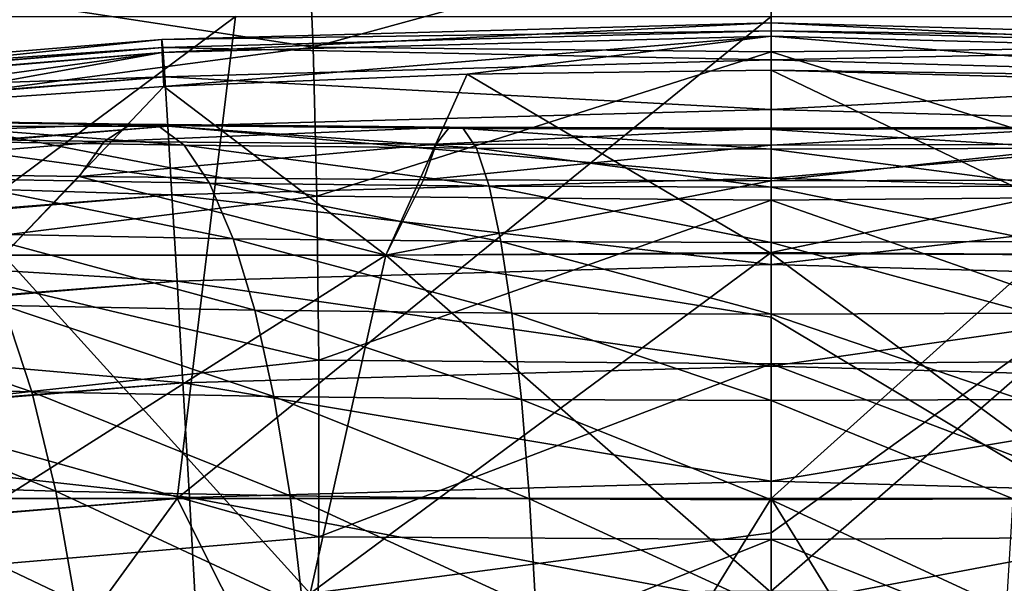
# Model space of a CAD drawing. Header units: metres. Extents: x -24 to 24, y -69 to 184.
# Tile 866 of 896: x -2.5 to 0.77, y 162.28 to 164.16. Entities that reach past the tile are written whole.
import ezdxf

# ---------------------------------------------------------------- set-up
doc = ezdxf.new("R2010")
doc.units = ezdxf.units.M
for name, color, linetype in [('4036', 7, 'CONTINUOUS'), ('4046', 7, 'CONTINUOUS'), ('4049', 7, 'CONTINUOUS'), ('4105', 7, 'CONTINUOUS'), ('4106', 7, 'CONTINUOUS'), ('4109', 7, 'CONTINUOUS'), ('4110', 7, 'CONTINUOUS'), ('4157', 7, 'CONTINUOUS'), ('4158', 7, 'CONTINUOUS')]:
    doc.layers.add(name, color=color, linetype=linetype)

msp = doc.modelspace()

# ---------------------------------------------------------------- linework, layer by layer
at = {"layer": '4036'}
for points in [[(-1.782122, 164.169941, -19.547904), (-3.93568, 162.566013, -21.490419), (-3.549148, 164.169941, -19.305441)], [(-1.976063, 162.566013, -21.758282), (-3.93568, 162.566013, -21.490419), (-1.782122, 164.169941, -19.547904)], [(-0.000382, 164.169941, -19.628971), (-1.976063, 162.566013, -21.758282), (-1.782122, 164.169941, -19.547904)], [(-0.000251, 162.566013, -21.84783), (-1.976063, 162.566013, -21.758282), (-0.000382, 164.169941, -19.628971)], [(1.781361, 164.169941, -19.547973), (-0.000251, 162.566013, -21.84783), (-0.000382, 164.169941, -19.628971)], [(1.975563, 162.566013, -21.758328), (-0.000251, 162.566013, -21.84783), (1.781361, 164.169941, -19.547973)], [(-3.93568, 162.566013, -21.490419), (-1.976063, 162.566013, -21.758282), (-3.259662, 160.800959, -23.703388)], [(-3.259662, 160.800959, -23.703388), (-1.976063, 162.566013, -21.758282), (-1.089534, 160.800959, -23.901651)], [(-1.976063, 162.566013, -21.758282), (-0.000251, 162.566013, -21.84783), (-1.089534, 160.800959, -23.901651)], [(-1.089534, 160.800959, -23.901651), (-0.000251, 162.566013, -21.84783), (1.089632, 160.800959, -23.901646)], [(-0.000251, 162.566013, -21.84783), (1.975563, 162.566013, -21.758328), (1.089632, 160.800959, -23.901646)]]:
    msp.add_3dface(points, dxfattribs=at)
at = {"layer": '4046'}
for points in [[(0, 163.991545, -12.181138), (1.281905, 163.376116, -13.833958), (1.013197, 163.977769, -12.179715)], [(0, 163.381771, -13.878349), (1.281905, 163.376116, -13.833958), (0, 163.991545, -12.181138)], [(0, 163.385014, 13.869812), (1.156878, 163.627282, 13.167574), (1.281905, 163.376116, 13.833958)], [(0, 163.623764, 13.22796), (1.156878, 163.627282, 13.167574), (0, 163.385014, 13.869812)], [(0, 163.385014, 13.869812), (1.281905, 163.376116, 13.833958), (0, 162.452448, 16.160972)], [(1.53349, 162.250856, -16.548987), (0, 163.381771, -13.878349), (0, 163.170092, -14.425984)], [(1.281905, 163.376116, -13.833958), (0, 163.381771, -13.878349), (1.53349, 162.250856, -16.548987)], [(0, 162.257917, 16.603996), (1.281905, 163.376116, 13.833958), (1.53349, 162.250856, 16.548987)], [(0, 162.452448, 16.160972), (1.281905, 163.376116, 13.833958), (0, 162.257917, 16.603996)], [(0, 162.253359, -16.614254), (1.53349, 162.250856, -16.548987), (0, 163.170092, -14.425984)]]:
    msp.add_3dface(points, dxfattribs=at)
at = {"layer": '4049'}
for points in [[(-1.011337, 163.977819, -12.179721), (-2.020243, 163.936799, -12.175494), (-1.281905, 163.376116, -13.833958)], [(0, 163.381771, -13.878349), (-1.011337, 163.977819, -12.179721), (-1.281905, 163.376116, -13.833958)], [(0, 163.381771, -13.878349), (0, 163.991545, -12.181138), (-1.011337, 163.977819, -12.179721)], [(-2.020243, 163.936799, -12.175494), (-3.032384, 163.86829, -12.168477), (-2.552873, 163.376116, -13.656666)], [(-1.281905, 163.376116, -13.833958), (-2.020243, 163.936799, -12.175494), (-2.552873, 163.376116, -13.656666)], [(-3.420753, 163.654962, 12.689043), (-2.301368, 163.637688, 12.987351), (-2.552873, 163.376116, 13.656666)], [(-2.552873, 163.376116, 13.656666), (-2.301368, 163.637688, 12.987351), (-1.281905, 163.376116, 13.833958)], [(-2.301368, 163.637688, 12.987351), (-1.156653, 163.627283, 13.167591), (-1.281905, 163.376116, 13.833958)], [(-1.156653, 163.627283, 13.167591), (0, 163.623764, 13.22796), (-1.281905, 163.376116, 13.833958)], [(0, 163.623764, 13.22796), (0, 163.385014, 13.869812), (-1.281905, 163.376116, 13.833958)], [(-3.053896, 162.250856, 16.3369), (-1.281905, 163.376116, 13.833958), (-1.53349, 162.250856, 16.548987)], [(-2.552873, 163.376116, 13.656666), (-1.281905, 163.376116, 13.833958), (-3.053896, 162.250856, 16.3369)], [(-1.53349, 162.250856, -16.548987), (-2.552873, 163.376116, -13.656666), (-3.053896, 162.250856, -16.3369)], [(-1.281905, 163.376116, -13.833958), (-2.552873, 163.376116, -13.656666), (-1.53349, 162.250856, -16.548987)], [(-1.281905, 163.376116, 13.833958), (0, 163.385014, 13.869812), (-1.53349, 162.250856, 16.548987)], [(0, 163.385014, 13.869812), (0, 162.452448, 16.160972), (-1.53349, 162.250856, 16.548987)], [(0, 162.253359, -16.614254), (-1.281905, 163.376116, -13.833958), (-1.53349, 162.250856, -16.548987)], [(0, 163.170092, -14.425984), (0, 163.381771, -13.878349), (-1.281905, 163.376116, -13.833958)], [(0, 162.253359, -16.614254), (0, 163.170092, -14.425984), (-1.281905, 163.376116, -13.833958)], [(0, 162.452448, 16.160972), (0, 162.257917, 16.603996), (-1.53349, 162.250856, 16.548987)]]:
    msp.add_3dface(points, dxfattribs=at)
at = {"layer": '4105'}
for points in [[(2.026246, 164.093533, -11.27071), (0, 164.149321, -11.27604), (2.025168, 164.049937, -11.729134)], [(0, 164.122609, -10.816081), (0, 164.149321, -11.27604), (2.026246, 164.093533, -11.27071)], [(0, 164.149321, -11.27604), (0, 164.105286, -11.734664), (2.025168, 164.049937, -11.729134)], [(2.023434, 164.066563, -10.811015), (0, 164.122609, -10.816081), (2.026246, 164.093533, -11.27071)], [(0, 164.025782, -10.365637), (0, 164.122609, -10.816081), (2.023434, 164.066563, -10.811015)], [(0, 164.105286, -11.734664), (2.020228, 163.9368, -12.175493), (2.025168, 164.049937, -11.729134)], [(0, 163.991545, -12.181138), (2.020228, 163.9368, -12.175493), (0, 164.105286, -11.734664)], [(2.016798, 163.969662, -10.360881), (0, 164.025782, -10.365637), (2.023434, 164.066563, -10.811015)], [(0, 163.861122, -9.935332), (0, 164.025782, -10.365637), (2.016798, 163.969662, -10.360881)], [(0, 163.991545, -12.181138), (1.013197, 163.977769, -12.179715), (2.020228, 163.9368, -12.175493)], [(2.006495, 163.805113, -9.930913), (0, 163.861122, -9.935332), (2.016798, 163.969662, -10.360881)], [(0, 163.632514, -9.535314), (0, 163.861122, -9.935332), (2.006495, 163.805113, -9.930913)], [(1.992768, 163.576793, -9.531243), (0, 163.632514, -9.535314), (2.006495, 163.805113, -9.930913)], [(0, 163.34535, -9.17502), (0, 163.632514, -9.535314), (1.992768, 163.576793, -9.531243)], [(1.975939, 163.290082, -9.171287), (0, 163.34535, -9.17502), (1.992768, 163.576793, -9.531243)], [(0, 163.006402, -8.862946), (0, 163.34535, -9.17502), (1.975939, 163.290082, -9.171287)], [(1.956406, 162.951736, -8.859526), (0, 163.006402, -8.862946), (1.975939, 163.290082, -9.171287)], [(0, 162.623665, -8.606454), (0, 163.006402, -8.862946), (1.956406, 162.951736, -8.859526)], [(1.934629, 162.569726, -8.603306), (0, 162.623665, -8.606454), (1.956406, 162.951736, -8.859526)], [(0, 162.206167, -8.411593), (0, 162.623665, -8.606454), (1.934629, 162.569726, -8.603306)], [(1.91112, 162.153053, -8.408664), (0, 162.206167, -8.411593), (1.934629, 162.569726, -8.603306)]]:
    msp.add_3dface(points, dxfattribs=at)
at = {"layer": '4106'}
for points in [[(0, 164.149321, -11.27604), (-2.026264, 164.093532, -11.270711), (-2.025186, 164.049936, -11.729135)], [(0, 164.149321, -11.27604), (0, 164.122609, -10.816081), (-2.026264, 164.093532, -11.270711)], [(0, 164.105286, -11.734664), (0, 164.149321, -11.27604), (-2.025186, 164.049936, -11.729135)], [(0, 164.122609, -10.816081), (-2.023452, 164.066562, -10.811016), (-2.026264, 164.093532, -11.270711)], [(-2.020243, 163.936799, -12.175494), (0, 164.105286, -11.734664), (-2.025186, 164.049936, -11.729135)], [(0, 164.122609, -10.816081), (0, 164.025782, -10.365637), (-2.023452, 164.066562, -10.811016)], [(-2.020243, 163.936799, -12.175494), (-1.011337, 163.977819, -12.179721), (0, 164.105286, -11.734664)], [(-1.011337, 163.977819, -12.179721), (0, 163.991545, -12.181138), (0, 164.105286, -11.734664)], [(-4.044452, 163.927477, -11.255029), (-4.044558, 163.926833, -11.285639), (-2.026264, 164.093532, -11.270711)], [(-4.044558, 163.926833, -11.285639), (-4.042444, 163.885144, -11.712871), (-2.026264, 164.093532, -11.270711)], [(-2.023452, 164.066562, -10.811016), (-4.044452, 163.927477, -11.255029), (-2.026264, 164.093532, -11.270711)], [(-4.039328, 163.903327, -10.822902), (-4.044452, 163.927477, -11.255029), (-2.023452, 164.066562, -10.811016)], [(-2.026264, 164.093532, -11.270711), (-4.042444, 163.885144, -11.712871), (-2.025186, 164.049936, -11.729135)], [(-4.038785, 163.899766, -10.796101), (-4.039328, 163.903327, -10.822902), (-2.023452, 164.066562, -10.811016)], [(-2.016816, 163.969661, -10.360882), (-4.038785, 163.899766, -10.796101), (-2.023452, 164.066562, -10.811016)], [(0, 164.025782, -10.365637), (-2.016816, 163.969661, -10.360882), (-2.023452, 164.066562, -10.811016)], [(-4.042444, 163.885144, -11.712871), (-4.041989, 163.879221, -11.746542), (-2.025186, 164.049936, -11.729135)], [(-4.041989, 163.879221, -11.746542), (-4.032808, 163.773761, -12.158871), (-2.025186, 164.049936, -11.729135)], [(-4.032808, 163.773761, -12.158871), (-3.032384, 163.86829, -12.168477), (-2.025186, 164.049936, -11.729135)], [(-3.032384, 163.86829, -12.168477), (-2.020243, 163.936799, -12.175494), (-2.025186, 164.049936, -11.729135)], [(0, 164.025782, -10.365637), (0, 163.861122, -9.935332), (-2.016816, 163.969661, -10.360882)], [(-4.026426, 163.809262, -10.36937), (-4.038785, 163.899766, -10.796101), (-2.016816, 163.969661, -10.360882)], [(-4.025574, 163.802662, -10.346867), (-4.026426, 163.809262, -10.36937), (-2.016816, 163.969661, -10.360882)], [(-2.006513, 163.805112, -9.930914), (-4.025574, 163.802662, -10.346867), (-2.016816, 163.969661, -10.360882)], [(0, 163.861122, -9.935332), (-2.006513, 163.805112, -9.930914), (-2.016816, 163.969661, -10.360882)], [(0, 163.861122, -9.935332), (0, 163.632514, -9.535314), (-2.006513, 163.805112, -9.930914)], [(-4.006158, 163.646884, -9.935864), (-4.025574, 163.802662, -10.346867), (-2.006513, 163.805112, -9.930914)], [(-4.00513, 163.638446, -9.91788), (-4.006158, 163.646884, -9.935864), (-2.006513, 163.805112, -9.930914)], [(-1.992785, 163.576793, -9.531243), (-4.00513, 163.638446, -9.91788), (-2.006513, 163.805112, -9.930914)], [(0, 163.632514, -9.535314), (-1.992785, 163.576793, -9.531243), (-2.006513, 163.805112, -9.930914)], [(-3.979008, 163.420066, -9.532724), (-4.00513, 163.638446, -9.91788), (-1.992785, 163.576793, -9.531243)], [(0, 163.632514, -9.535314), (0, 163.34535, -9.17502), (-1.992785, 163.576793, -9.531243)], [(-3.977935, 163.410976, -9.519216), (-3.979008, 163.420066, -9.532724), (-1.992785, 163.576793, -9.531243)], [(-1.975957, 163.290082, -9.171287), (-3.977935, 163.410976, -9.519216), (-1.992785, 163.576793, -9.531243)], [(0, 163.34535, -9.17502), (-1.975957, 163.290082, -9.171287), (-1.992785, 163.576793, -9.531243)], [(-3.945624, 163.134218, -9.169568), (-3.977935, 163.410976, -9.519216), (-1.975957, 163.290082, -9.171287)], [(0, 163.34535, -9.17502), (0, 163.006402, -8.862946), (-1.975957, 163.290082, -9.171287)], [(-3.944626, 163.125594, -9.160241), (-3.945624, 163.134218, -9.169568), (-1.975957, 163.290082, -9.171287)], [(-1.956423, 162.951735, -8.859526), (-3.944626, 163.125594, -9.160241), (-1.975957, 163.290082, -9.171287)], [(0, 163.006402, -8.862946), (-1.956423, 162.951735, -8.859526), (-1.975957, 163.290082, -9.171287)], [(-3.906802, 162.79616, -8.85506), (-3.944626, 163.125594, -9.160241), (-1.956423, 162.951735, -8.859526)], [(0, 163.006402, -8.862946), (0, 162.623665, -8.606454), (-1.956423, 162.951735, -8.859526)], [(-3.905986, 162.789006, -8.849388), (-3.906802, 162.79616, -8.85506), (-1.956423, 162.951735, -8.859526)], [(-1.934646, 162.569725, -8.603306), (-3.905986, 162.789006, -8.849388), (-1.956423, 162.951735, -8.859526)], [(0, 162.623665, -8.606454), (-1.934646, 162.569725, -8.603306), (-1.956423, 162.951735, -8.859526)], [(-3.863468, 162.413957, -8.596703), (-3.905986, 162.789006, -8.849388), (-1.934646, 162.569725, -8.603306)], [(0, 162.623665, -8.606454), (0, 162.206167, -8.411593), (-1.934646, 162.569725, -8.603306)], [(-3.862923, 162.409116, -8.593957), (-3.863468, 162.413957, -8.596703), (-1.934646, 162.569725, -8.603306)], [(-1.911137, 162.153052, -8.408664), (-3.862923, 162.409116, -8.593957), (-1.934646, 162.569725, -8.603306)], [(0, 162.206167, -8.411593), (-1.911137, 162.153052, -8.408664), (-1.934646, 162.569725, -8.603306)], [(-3.816657, 161.996726, -8.400659), (-3.862923, 162.409116, -8.593957), (-1.911137, 162.153052, -8.408664)]]:
    msp.add_3dface(points, dxfattribs=at)
at = {"layer": '4109'}
for points in [[(-2.129098, 163.812056, 12.166779), (-3.298609, 163.770613, 12.300145), (-3.165679, 163.828056, 11.894133)], [(-2.21856, 163.754609, 12.584526), (-3.298609, 163.770613, 12.300145), (-2.129098, 163.812056, 12.166779)], [(-2.039579, 163.807686, 11.745135), (-3.165679, 163.828056, 11.894133), (-3.032637, 163.823689, 11.484137)], [(-2.129098, 163.812056, 12.166779), (-3.165679, 163.828056, 11.894133), (-2.039579, 163.807686, 11.745135)], [(-1.951853, 163.741591, 11.3283), (-3.032637, 163.823689, 11.484137), (-2.902228, 163.757602, 11.078623)], [(-2.039579, 163.807686, 11.745135), (-3.032637, 163.823689, 11.484137), (-1.951853, 163.741591, 11.3283)], [(-1.069771, 163.802333, 12.331418), (-2.21856, 163.754609, 12.584526), (-2.129098, 163.812056, 12.166779)], [(-1.11474, 163.744885, 12.756259), (-2.21856, 163.754609, 12.584526), (-1.069771, 163.802333, 12.331418)], [(-1.024781, 163.797962, 11.902736), (-2.129098, 163.812056, 12.166779), (-2.039579, 163.807686, 11.745135)], [(-1.069771, 163.802333, 12.331418), (-2.129098, 163.812056, 12.166779), (-1.024781, 163.797962, 11.902736)], [(-0.980697, 163.731864, 11.479062), (-2.039579, 163.807686, 11.745135), (-1.951853, 163.741591, 11.3283)], [(-1.024781, 163.797962, 11.902736), (-2.039579, 163.807686, 11.745135), (-0.980697, 163.731864, 11.479062)], [(0, 163.799149, 12.386572), (-1.11474, 163.744885, 12.756259), (-1.069771, 163.802333, 12.331418)], [(0, 163.794778, 11.955531), (-1.069771, 163.802333, 12.331418), (-1.024781, 163.797962, 11.902736)], [(0, 163.799149, 12.386572), (-1.069771, 163.802333, 12.331418), (0, 163.794778, 11.955531)], [(-2.21856, 163.754609, 12.584526), (-3.420753, 163.654962, 12.689043), (-3.298609, 163.770613, 12.300145)], [(0, 163.7417, 12.81379), (-1.11474, 163.744885, 12.756259), (0, 163.799149, 12.386572)], [(0, 163.728676, 11.529566), (-1.024781, 163.797962, 11.902736), (-0.980697, 163.731864, 11.479062)], [(0, 163.794778, 11.955531), (-1.024781, 163.797962, 11.902736), (0, 163.728676, 11.529566)], [(-2.301368, 163.637688, 12.987351), (-3.420753, 163.654962, 12.689043), (-2.21856, 163.754609, 12.584526)], [(-1.86773, 163.615135, 10.924879), (-2.902228, 163.757602, 11.078623), (-2.777145, 163.63116, 10.685962)], [(-1.951853, 163.741591, 11.3283), (-2.902228, 163.757602, 11.078623), (-1.86773, 163.615135, 10.924879)], [(-1.11474, 163.744885, 12.756259), (-2.301368, 163.637688, 12.987351), (-2.21856, 163.754609, 12.584526)], [(-1.156653, 163.627283, 13.167591), (-2.301368, 163.637688, 12.987351), (-1.11474, 163.744885, 12.756259)], [(-0.93843, 163.605402, 11.069144), (-1.951853, 163.741591, 11.3283), (-1.86773, 163.615135, 10.924879)], [(-0.980697, 163.731864, 11.479062), (-1.951853, 163.741591, 11.3283), (-0.93843, 163.605402, 11.069144)], [(0, 163.7417, 12.81379), (-1.156653, 163.627283, 13.167591), (-1.11474, 163.744885, 12.756259)], [(0, 163.623764, 13.22796), (-1.156653, 163.627283, 13.167591), (0, 163.7417, 12.81379)], [(0, 163.602209, 11.117471), (-0.980697, 163.731864, 11.479062), (-0.93843, 163.605402, 11.069144)], [(0, 163.728676, 11.529566), (-0.980697, 163.731864, 11.479062), (0, 163.602209, 11.117471)], [(-1.788948, 163.430928, 10.543202), (-2.777145, 163.63116, 10.685962), (-2.659971, 163.446972, 10.314262)], [(-1.86773, 163.615135, 10.924879), (-2.777145, 163.63116, 10.685962), (-1.788948, 163.430928, 10.543202)], [(-0.898852, 163.421188, 10.681446), (-1.86773, 163.615135, 10.924879), (-1.788948, 163.430928, 10.543202)], [(-0.93843, 163.605402, 11.069144), (-1.86773, 163.615135, 10.924879), (-0.898852, 163.421188, 10.681446)], [(0, 163.417988, 10.727756), (-0.93843, 163.605402, 11.069144), (-0.898852, 163.421188, 10.681446)], [(0, 163.602209, 11.117471), (-0.93843, 163.605402, 11.069144), (0, 163.417988, 10.727756)], [(-1.717132, 163.192775, 10.191149), (-2.659971, 163.446972, 10.314262), (-2.553124, 163.208842, 9.971197)], [(-1.788948, 163.430928, 10.543202), (-2.659971, 163.446972, 10.314262), (-1.717132, 163.192775, 10.191149)], [(-0.862782, 163.183025, 10.323971), (-1.788948, 163.430928, 10.543202), (-1.717132, 163.192775, 10.191149)], [(-0.898852, 163.421188, 10.681446), (-1.788948, 163.430928, 10.543202), (-0.862782, 163.183025, 10.323971)], [(0, 163.179815, 10.368466), (-0.898852, 163.421188, 10.681446), (-0.862782, 163.183025, 10.323971)], [(0, 163.417988, 10.727756), (-0.898852, 163.421188, 10.681446), (0, 163.179815, 10.368466)], [(-2.458811, 162.921686, 9.66385), (-3.362259, 163.231097, 9.666426), (-3.23788, 162.943979, 9.369933)], [(-2.553124, 163.208842, 9.971197), (-3.362259, 163.231097, 9.666426), (-2.458811, 162.921686, 9.66385)], [(-1.653766, 162.905591, 9.875988), (-2.553124, 163.208842, 9.971197), (-2.458811, 162.921686, 9.66385)], [(-1.717132, 163.192775, 10.191149), (-2.553124, 163.208842, 9.971197), (-1.653766, 162.905591, 9.875988)], [(-0.830963, 162.895831, 10.0041), (-1.717132, 163.192775, 10.191149), (-1.653766, 162.905591, 9.875988)], [(-0.862782, 163.183025, 10.323971), (-1.717132, 163.192775, 10.191149), (-0.830963, 162.895831, 10.0041)], [(0, 162.892609, 10.047018), (-0.862782, 163.183025, 10.323971), (-0.830963, 162.895831, 10.0041)], [(0, 163.179815, 10.368466), (-0.862782, 163.183025, 10.323971), (0, 162.892609, 10.047018)], [(-2.378979, 162.591433, 9.398566), (-3.23788, 162.943979, 9.369933), (-3.132521, 162.613769, 9.113661)], [(-2.458811, 162.921686, 9.66385), (-3.23788, 162.943979, 9.369933), (-2.378979, 162.591433, 9.398566)], [(-1.600158, 162.575306, 9.604227), (-2.458811, 162.921686, 9.66385), (-2.378979, 162.591433, 9.398566)], [(-1.653766, 162.905591, 9.875988), (-2.458811, 162.921686, 9.66385), (-1.600158, 162.575306, 9.604227)], [(-0.804053, 162.565533, 9.728438), (-1.653766, 162.905591, 9.875988), (-1.600158, 162.575306, 9.604227)], [(-0.830963, 162.895831, 10.0041), (-1.653766, 162.905591, 9.875988), (-0.804053, 162.565533, 9.728438)], [(0, 162.562299, 9.77005), (-0.830963, 162.895831, 10.0041), (-0.804053, 162.565533, 9.728438)], [(0, 162.892609, 10.047018), (-0.830963, 162.895831, 10.0041), (0, 162.562299, 9.77005)], [(-2.315276, 162.224901, 9.180823), (-3.132521, 162.613769, 9.113661), (-3.048358, 162.247285, 8.9029)], [(-2.378979, 162.591433, 9.398566), (-3.132521, 162.613769, 9.113661), (-2.315276, 162.224901, 9.180823)], [(-1.557414, 162.20874, 9.381475), (-2.378979, 162.591433, 9.398566), (-2.315276, 162.224901, 9.180823)], [(-1.600158, 162.575306, 9.604227), (-2.378979, 162.591433, 9.398566), (-1.557414, 162.20874, 9.381475)], [(-0.782607, 162.198953, 9.502675), (-1.600158, 162.575306, 9.604227), (-1.557414, 162.20874, 9.381475)], [(-0.804053, 162.565533, 9.728438), (-1.600158, 162.575306, 9.604227), (-0.782607, 162.198953, 9.502675)], [(0, 162.195705, 9.543281), (-0.804053, 162.565533, 9.728438), (-0.782607, 162.198953, 9.502675)], [(0, 162.562299, 9.77005), (-0.804053, 162.565533, 9.728438), (0, 162.195705, 9.543281)]]:
    msp.add_3dface(points, dxfattribs=at)
at = {"layer": '4110'}
for points in [[(1.069764, 163.802338, 12.331428), (0, 163.799149, 12.386572), (1.024774, 163.797967, 11.902745)], [(1.114733, 163.74489, 12.756269), (0, 163.7417, 12.81379), (1.069764, 163.802338, 12.331428)], [(0, 163.7417, 12.81379), (0, 163.799149, 12.386572), (1.069764, 163.802338, 12.331428)], [(0, 163.799149, 12.386572), (0, 163.794778, 11.955531), (1.024774, 163.797967, 11.902745)], [(1.024774, 163.797967, 11.902745), (0, 163.794778, 11.955531), (0.98069, 163.731869, 11.479071)], [(0, 163.794778, 11.955531), (0, 163.728676, 11.529566), (0.98069, 163.731869, 11.479071)], [(0, 163.623764, 13.22796), (0, 163.7417, 12.81379), (1.114733, 163.74489, 12.756269)], [(1.156878, 163.627282, 13.167574), (0, 163.623764, 13.22796), (1.114733, 163.74489, 12.756269)], [(0.98069, 163.731869, 11.479071), (0, 163.728676, 11.529566), (0.938423, 163.605407, 11.069153)], [(0, 163.728676, 11.529566), (0, 163.602209, 11.117471), (0.938423, 163.605407, 11.069153)], [(0.938423, 163.605407, 11.069153), (0, 163.602209, 11.117471), (0.898846, 163.421193, 10.681454)], [(0, 163.602209, 11.117471), (0, 163.417988, 10.727756), (0.898846, 163.421193, 10.681454)], [(0.898846, 163.421193, 10.681454), (0, 163.417988, 10.727756), (0.862776, 163.183029, 10.323979)], [(0, 163.417988, 10.727756), (0, 163.179815, 10.368466), (0.862776, 163.183029, 10.323979)], [(0.862776, 163.183029, 10.323979), (0, 163.179815, 10.368466), (0.830958, 162.895834, 10.004108)], [(0, 163.179815, 10.368466), (0, 162.892609, 10.047018), (0.830958, 162.895834, 10.004108)], [(0.830958, 162.895834, 10.004108), (0, 162.892609, 10.047018), (0.804047, 162.565536, 9.728445)], [(0, 162.892609, 10.047018), (0, 162.562299, 9.77005), (0.804047, 162.565536, 9.728445)], [(0.804047, 162.565536, 9.728445), (0, 162.562299, 9.77005), (0.782601, 162.198955, 9.502682)], [(0, 162.562299, 9.77005), (0, 162.195705, 9.543281), (0.782601, 162.198955, 9.502682)]]:
    msp.add_3dface(points, dxfattribs=at)
at = {"layer": '4157'}
for points in [[(-1.541843, 164.503241, 25.972804), (-3.06294, 164.302971, 25.514545), (-1.5236, 164.067857, 25.499662)], [(-1.541843, 164.503241, 25.972804), (-1.5236, 164.067857, 25.499662), (0, 164.485607, 26.02974)], [(0, 164.485607, 26.02974), (-1.5236, 164.067857, 25.499662), (0, 164.052304, 25.556189)], [(-3.06294, 164.302971, 25.514545), (-3.035107, 163.867052, 25.113155), (-1.5236, 164.067857, 25.499662)], [(-1.5236, 164.067857, 25.499662), (-3.035107, 163.867052, 25.113155), (-1.511252, 163.572545, 25.089458)], [(-1.5236, 164.067857, 25.499662), (-1.511252, 163.572545, 25.089458), (0, 164.052304, 25.556189)], [(0, 164.052304, 25.556189), (-1.511252, 163.572545, 25.089458), (0, 163.559111, 25.145381)], [(-3.035107, 163.867052, 25.113155), (-3.017578, 163.384567, 24.76846), (-1.511252, 163.572545, 25.089458)], [(-1.511252, 163.572545, 25.089458), (-3.017578, 163.384567, 24.76846), (-1.505026, 163.026386, 24.749713)], [(-1.511252, 163.572545, 25.089458), (-1.505026, 163.026386, 24.749713), (0, 163.559111, 25.145381)], [(0, 163.559111, 25.145381), (-1.505026, 163.026386, 24.749713), (0, 163.015036, 24.804818)], [(-3.017578, 163.384567, 24.76846), (-3.010628, 162.863041, 24.485836), (-1.505026, 163.026386, 24.749713)], [(-1.505026, 163.026386, 24.749713), (-3.010628, 162.863041, 24.485836), (-1.505035, 162.439396, 24.486657)], [(-1.505026, 163.026386, 24.749713), (-1.505035, 162.439396, 24.486657), (0, 163.015036, 24.804818)], [(0, 163.015036, 24.804818), (-1.505035, 162.439396, 24.486657), (0, 162.430012, 24.540717)], [(-3.010628, 162.863041, 24.485836), (-3.014364, 162.310608, 24.269691), (-1.505035, 162.439396, 24.486657)], [(-1.505035, 162.439396, 24.486657), (-3.014364, 162.310608, 24.269691), (-1.511279, 161.822339, 24.305115)], [(-1.505035, 162.439396, 24.486657), (-1.511279, 161.822339, 24.305115), (0, 162.430012, 24.540717)], [(0, 162.430012, 24.540717), (-1.511279, 161.822339, 24.305115), (0, 161.814724, 24.357902)], [(-3.014364, 162.310608, 24.269691), (-3.028728, 161.735886, 24.123397), (-1.511279, 161.822339, 24.305115)]]:
    msp.add_3dface(points, dxfattribs=at)
at = {"layer": '4158'}
for points in [[(1.55268, 164.503397, 25.9719), (0, 164.485607, 26.02974), (1.534309, 164.067976, 25.498781)], [(0, 164.485607, 26.02974), (0, 164.052304, 25.556189), (1.534309, 164.067976, 25.498781)], [(1.534309, 164.067976, 25.498781), (0, 164.052304, 25.556189), (1.521876, 163.572627, 25.088601)], [(0, 164.052304, 25.556189), (0, 163.559111, 25.145381), (1.521876, 163.572627, 25.088601)], [(1.521876, 163.572627, 25.088601), (0, 163.559111, 25.145381), (1.515607, 163.026436, 24.748884)], [(0, 163.559111, 25.145381), (0, 163.015036, 24.804818), (1.515607, 163.026436, 24.748884)], [(1.515607, 163.026436, 24.748884), (0, 163.015036, 24.804818), (1.515617, 162.439417, 24.48586)], [(0, 163.015036, 24.804818), (0, 162.430012, 24.540717), (1.515617, 162.439417, 24.48586)], [(1.515617, 162.439417, 24.48586), (0, 162.430012, 24.540717), (1.521907, 161.822337, 24.304351)], [(0, 162.430012, 24.540717), (0, 161.814724, 24.357902), (1.521907, 161.822337, 24.304351)]]:
    msp.add_3dface(points, dxfattribs=at)

doc.saveas('drawing.dxf')
